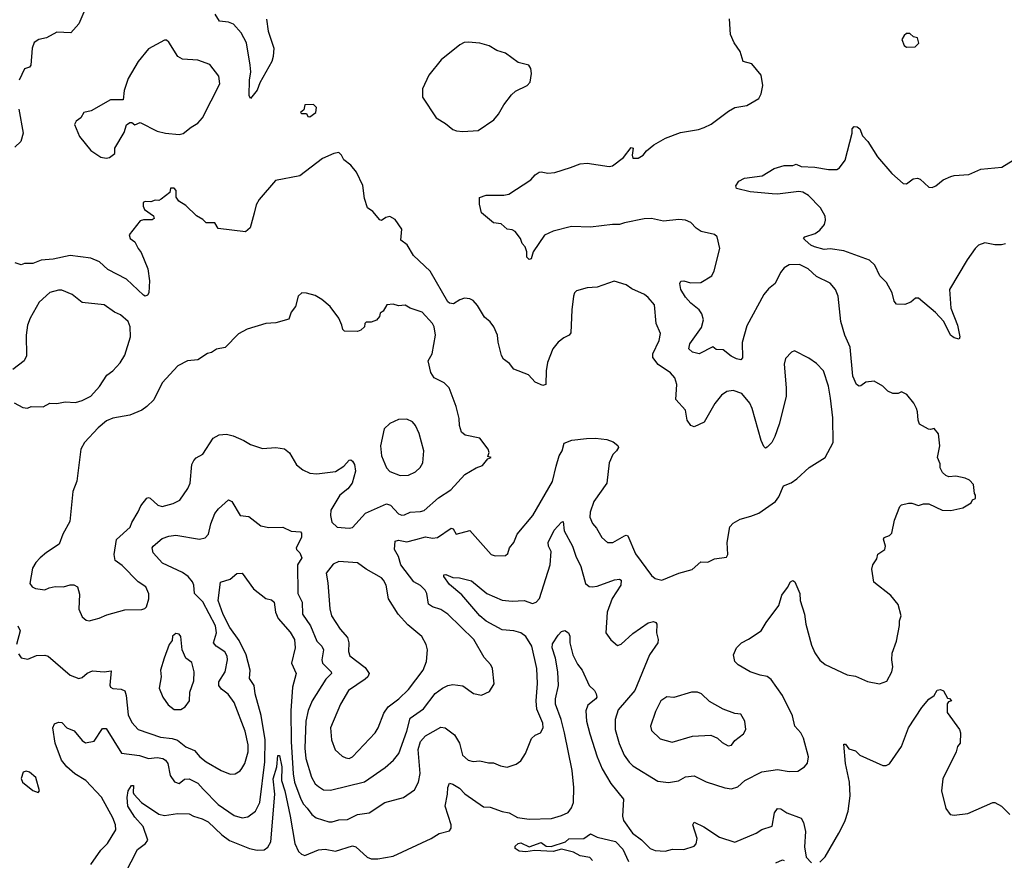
# Model space of a CAD drawing. Extents: x 2057697 to 2160550, y 827490 to 1016834.
# Tile 440 of 509: x 2087477 to 2093270, y 1008246 to 1013192. Entities that reach past the tile are written whole.
import ezdxf

# ---------------------------------------------------------------- set-up
doc = ezdxf.new("R2010")
doc.units = 0

msp = doc.modelspace()

# ---------------------------------------------------------------- linework, layer by layer
at = {"layer": '0CON20XD'}
for points in [[(2087854.4, 1013235.6), (2087825, 1013166.7), (2087777.5, 1013115), (2087695, 1013118.8), (2087635, 1013084), (2087590, 1013075), (2087563, 1013057), (2087551.2, 1013025), (2087543.3, 1012925), (2087535, 1012912.5), (2087505, 1012903.3), (2087474, 1012835)], [(2088930, 1013195), (2088939.5, 1013125), (2088972.9, 1013025), (2088969.2, 1012975), (2088961.2, 1012945), (2088889.7, 1012820.3), (2088875, 1012776.7), (2088835, 1012727.5), (2088826.7, 1012745), (2088828.2, 1012835), (2088836.8, 1012885), (2088833.9, 1012925), (2088810.6, 1013055), (2088779.3, 1013115), (2088735, 1013164.4), (2088705, 1013177.5), (2088653.3, 1013183.3), (2088626.7, 1013225)], [(2091150.8, 1012019.2), (2091035, 1011997.1), (2091005, 1011985.8), (2090965, 1011987.2), (2090835, 1011971.8), (2090724.5, 1011975.5), (2090615, 1011947.1), (2090565, 1011923.3), (2090498.8, 1011825), (2090485.5, 1011784.5), (2090475, 1011780), (2090461.4, 1011795), (2090460, 1011825), (2090450, 1011855), (2090434.2, 1011874.2), (2090423.3, 1011905), (2090392.5, 1011945), (2090375, 1011956), (2090345, 1011960), (2090310, 1011990), (2090265, 1011996.7), (2090193.3, 1012055), (2090183, 1012107), (2090182.5, 1012145), (2090221.2, 1012158.8), (2090325, 1012159.4), (2090354.4, 1012165.6), (2090485, 1012248.8), (2090510.3, 1012279.7), (2090532.5, 1012295), (2090545, 1012297.5), (2090585, 1012288.6), (2090625, 1012291.9), (2090718.2, 1012321.8), (2090775, 1012343.3), (2090815, 1012348.5), (2090945, 1012328.8), (2090965, 1012332), (2091029.8, 1012380.2), (2091075, 1012440), (2091085.8, 1012435), (2091080, 1012395), (2091085, 1012377.5), (2091115, 1012376.7), (2091145, 1012393.8), (2091165, 1012420), (2091208.8, 1012455), (2091275.7, 1012494.3), (2091365, 1012528), (2091470, 1012545), (2091505, 1012558), (2091545, 1012576.2), (2091646.4, 1012653.6), (2091685, 1012676), (2091755, 1012686.7), (2091825, 1012727.5), (2091840, 1012755), (2091848.8, 1012805), (2091838.8, 1012865), (2091785, 1012931.2), (2091734.3, 1012945), (2091715, 1013003.8), (2091680, 1013055), (2091658.8, 1013105), (2091653.6, 1013196.4)], [(2092695, 1013030), (2092745, 1013032.5), (2092767, 1013053), (2092760, 1013085), (2092735, 1013090), (2092715, 1013110), (2092695, 1013110), (2092680.7, 1013099.3), (2092667.5, 1013075), (2092680.7, 1013040.7), (2092695, 1013030)], [(2087985, 1012376.7), (2088005, 1012380), (2088036.1, 1012403.9), (2088037.5, 1012435), (2088092.7, 1012527.3), (2088106.4, 1012573.6), (2088125, 1012587.5), (2088136.7, 1012586.7), (2088155, 1012572.5), (2088185, 1012586.7), (2088286.4, 1012536.4), (2088335, 1012524.3), (2088415, 1012516.2), (2088438.8, 1012521.2), (2088485, 1012560), (2088525, 1012582.9), (2088552.2, 1012615), (2088654, 1012815), (2088649.5, 1012859.5), (2088595, 1012927.5), (2088525, 1012954), (2088435, 1012958.8), (2088407.5, 1012975), (2088355, 1013060), (2088341.7, 1013071.7), (2088328.3, 1013071.7), (2088235, 1013020), (2088173.9, 1012946.1), (2088116, 1012845), (2088091.2, 1012775), (2088085, 1012720), (2088010.7, 1012719.3), (2087897.5, 1012655), (2087855, 1012646.2), (2087836.7, 1012615), (2087810, 1012595), (2087798.8, 1012575), (2087828.9, 1012505), (2087895, 1012422.5), (2087955, 1012382.5), (2087985, 1012376.7)], [(2090085, 1012534.4), (2090175, 1012538.8), (2090266.6, 1012603.4), (2090294, 1012635), (2090325, 1012690), (2090370.3, 1012749.7), (2090395, 1012771.2), (2090462.5, 1012805), (2090480, 1012825), (2090488.8, 1012875), (2090483.3, 1012905), (2090472.5, 1012925), (2090410.5, 1012940.5), (2090335, 1012993.8), (2090285, 1013011.2), (2090238.8, 1013038.8), (2090185, 1013054), (2090115, 1013060), (2090092.7, 1013057.3), (2090065.9, 1013044.1), (2089956.7, 1012955), (2089883.8, 1012865), (2089847.5, 1012785), (2089847.5, 1012735), (2089926.7, 1012615), (2089981.7, 1012581.7), (2090025, 1012545.8), (2090047, 1012537), (2090085, 1012534.4)], [(2087471.9, 1012665), (2087497.1, 1012525), (2087484.6, 1012475), (2087448.4, 1012441.6)], [(2089185, 1012620), (2089220, 1012645), (2089222.5, 1012675), (2089205, 1012692.5), (2089155, 1012690), (2089148.3, 1012661.7), (2089130, 1012645), (2089135, 1012640), (2089165, 1012640), (2089171.7, 1012621.7), (2089185, 1012620)], [(2093005, 1011312.5), (2092975, 1011320), (2092954, 1011335), (2092913.8, 1011415), (2092865, 1011468), (2092765, 1011553.8), (2092746.4, 1011553.6), (2092719.7, 1011530.3), (2092685, 1011516), (2092635, 1011517.5), (2092622.5, 1011535), (2092610, 1011585), (2092576.7, 1011645), (2092537.5, 1011685), (2092507.3, 1011747.3), (2092477.3, 1011777.3), (2092325, 1011832.5), (2092245, 1011843.8), (2092210.5, 1011840.5), (2092153.3, 1011855), (2092132.5, 1011865), (2092098, 1011895), (2092088.8, 1011905), (2092096.7, 1011915), (2092157, 1011933), (2092185, 1011952.5), (2092212.4, 1011987.6), (2092218.7, 1012011.3), (2092215.4, 1012035.4), (2092189.4, 1012085), (2092117.6, 1012157.6), (2092085, 1012176.9), (2092061.7, 1012181.7), (2091935, 1012164.5), (2091905, 1012167.5), (2091775, 1012178), (2091695, 1012198.8), (2091690, 1012215), (2091707.7, 1012242.3), (2091740.8, 1012259.2), (2091845, 1012273.3), (2091915, 1012316.2), (2091975, 1012333.8), (2092025, 1012334), (2092045, 1012341.2), (2092075, 1012328.8), (2092155, 1012324.3), (2092235, 1012310), (2092285, 1012311.2), (2092299.7, 1012320.3), (2092334.4, 1012365.6), (2092373.8, 1012525), (2092375, 1012550), (2092386.7, 1012563.3), (2092405, 1012560.8), (2092420.3, 1012550.3), (2092435, 1012507.5), (2092466.7, 1012475), (2092523.3, 1012385), (2092607.3, 1012287.3), (2092675, 1012228.8), (2092695, 1012226.7), (2092734.1, 1012255.9), (2092758.3, 1012258.3), (2092775, 1012253.3), (2092825, 1012206.2), (2092845, 1012203.8), (2092866.8, 1012213.2), (2092910.4, 1012249.6), (2092955, 1012269.4), (2092975, 1012275.6), (2093061.2, 1012281.2), (2093132.3, 1012312.3), (2093255, 1012324.3), (2093322.5, 1012365)], [(2087470.8, 1009460.8), (2087486.4, 1009436.4), (2087525, 1009428.8), (2087575, 1009450), (2087625, 1009453.1), (2087645, 1009447.8), (2087775, 1009335.8), (2087825, 1009315.8), (2087845, 1009320.8), (2087875, 1009347.5), (2087905, 1009361.4), (2087975, 1009355.5), (2088015, 1009360), (2088007, 1009277), (2088010.5, 1009265), (2088025, 1009256.4), (2088075, 1009253.5), (2088095, 1009242), (2088102.9, 1009215), (2088115, 1009102), (2088137.6, 1009057.6), (2088174, 1009015), (2088305, 1008969.6), (2088375, 1008962.3), (2088405, 1008952.9), (2088455, 1008913.1), (2088505, 1008891.5), (2088536.9, 1008855), (2088574.7, 1008824.7), (2088662, 1008775), (2088715, 1008752.2), (2088745, 1008754.2), (2088775, 1008771.4), (2088784.7, 1008785.3), (2088801.8, 1008815), (2088821.1, 1008885), (2088821.6, 1008925), (2088804, 1009005), (2088738.9, 1009175), (2088704.1, 1009224.1), (2088663.7, 1009253.7), (2088649.1, 1009275), (2088649.6, 1009295), (2088686.9, 1009355), (2088700.4, 1009425), (2088697.6, 1009447.6), (2088683.3, 1009473.3), (2088633.6, 1009505), (2088616.4, 1009525), (2088634.7, 1009585), (2088629, 1009625), (2088555, 1009767.3), (2088505.5, 1009815), (2088501.8, 1009865), (2088493.1, 1009885), (2088467.5, 1009915), (2088435, 1009939.6), (2088317.5, 1009995), (2088262.7, 1010055), (2088255.7, 1010084.3), (2088261.4, 1010095), (2088315, 1010139.2), (2088355, 1010153.5), (2088395, 1010157.9), (2088535, 1010135.6), (2088567.6, 1010142.4), (2088588.5, 1010165), (2088601.6, 1010225), (2088625, 1010287.1), (2088646, 1010314), (2088705, 1010367.5), (2088725, 1010356.7), (2088773.8, 1010275), (2088825, 1010268.8), (2088895, 1010213.3), (2088943, 1010203), (2089025, 1010206.2), (2089075, 1010181.8), (2089129.2, 1010179.2), (2089135, 1010170), (2089134.4, 1010145), (2089104.2, 1010085), (2089106.2, 1010075), (2089126, 1010055), (2089137.1, 1010025), (2089112.2, 1009985), (2089112.7, 1009815), (2089138.5, 1009765), (2089140.7, 1009695), (2089188, 1009625), (2089225, 1009534.5), (2089254.6, 1009505), (2089263.8, 1009485), (2089254.7, 1009425), (2089259.3, 1009405), (2089309.1, 1009355), (2089311.1, 1009345), (2089277.7, 1009312.3), (2089198.2, 1009185), (2089173.3, 1009126.7), (2089161.1, 1009065), (2089153.8, 1008905), (2089160.7, 1008845), (2089194.3, 1008734.3), (2089216, 1008696), (2089235, 1008679.4), (2089265, 1008661.1), (2089305, 1008657.9), (2089505, 1008706.8), (2089628, 1008792), (2089675.4, 1008834.6), (2089706.9, 1008875), (2089753.8, 1009005), (2089775, 1009083.1), (2089853.6, 1009136.4), (2089922.3, 1009227.8), (2089965, 1009259.6), (2089995, 1009273.8), (2090025, 1009280), (2090085, 1009272.5), (2090146.4, 1009226.4), (2090195, 1009216.7), (2090241.7, 1009238.3), (2090268.8, 1009285), (2090258.8, 1009375), (2090248.8, 1009395), (2090209.1, 1009439.1), (2090148.6, 1009545), (2089995, 1009694.4), (2089955, 1009720.9), (2089905, 1009736.8), (2089882.5, 1009752.5), (2089872.9, 1009815), (2089863.5, 1009835), (2089835, 1009862.2), (2089795, 1009884.4), (2089719.3, 1009985), (2089705, 1010032.5), (2089681.8, 1010075), (2089685.9, 1010124.1), (2089705, 1010130), (2089755, 1010119.1), (2089807.2, 1010132.8), (2089865, 1010149.7), (2089905, 1010140.3), (2089935.8, 1010144.2), (2090015, 1010200.8), (2090026.9, 1010196.9), (2090045, 1010163.8), (2090125, 1010186.7), (2090251.2, 1010045), (2090275, 1010037.5), (2090335, 1010040), (2090348.3, 1010051.7), (2090358, 1010085), (2090383.8, 1010115), (2090404.6, 1010165.4), (2090495.6, 1010275), (2090612.2, 1010475), (2090632.5, 1010565), (2090651.4, 1010625), (2090669.2, 1010655), (2090680.7, 1010699.3), (2090725, 1010717.5), (2090812.6, 1010727.4), (2090865, 1010730), (2090931.1, 1010721.1), (2090968, 1010708), (2090996.8, 1010686.8), (2091000, 1010675), (2090988.8, 1010655), (2090965.8, 1010634.2), (2090945.8, 1010585), (2090932.2, 1010465), (2090855, 1010356.2), (2090832.5, 1010295), (2090831.4, 1010265), (2090848, 1010228), (2090870.7, 1010200.7), (2090901.4, 1010145), (2090935, 1010115.8), (2090965.9, 1010115.9), (2091035, 1010155.6), (2091045, 1010159.4), (2091055, 1010154.3), (2091099.4, 1010049.4), (2091195, 1009922), (2091215, 1009904.2), (2091255.7, 1009894.3), (2091355, 1009934.4), (2091433.6, 1009956.4), (2091485, 1010001.2), (2091525, 1010000), (2091565, 1010018.8), (2091635, 1010030), (2091642.5, 1010045), (2091639.2, 1010115), (2091655, 1010208.8), (2091675, 1010230), (2091715, 1010252.9), (2091779.1, 1010270.9), (2091825, 1010288.1), (2091923, 1010357), (2091944, 1010385), (2091970.6, 1010449.4), (2092015, 1010467.5), (2092049.7, 1010490.3), (2092122.4, 1010557.6), (2092215, 1010616.2), (2092262.5, 1010705), (2092261.3, 1010848.7), (2092248.2, 1010965), (2092235.5, 1011035), (2092205.6, 1011125), (2092165, 1011168.8), (2092120.5, 1011200.5), (2092035, 1011242.5), (2092017.5, 1011235), (2091982.7, 1011197.3), (2091973.8, 1011165), (2091987.1, 1011025), (2091985.6, 1010975), (2091945, 1010812.5), (2091919.2, 1010739.2), (2091902.5, 1010705), (2091875, 1010676.2), (2091865, 1010670), (2091855, 1010680), (2091839.4, 1010715), (2091786.5, 1010905), (2091771.9, 1010935), (2091725, 1010992.9), (2091675, 1011010), (2091637.5, 1011005), (2091606.8, 1010983.2), (2091566.6, 1010933.4), (2091505, 1010824.3), (2091445, 1010795.7), (2091425, 1010804), (2091404.3, 1010835), (2091394, 1010895), (2091337.6, 1010957.6), (2091343.8, 1011045), (2091331.8, 1011085), (2091305, 1011114.5), (2091232.5, 1011162.5), (2091202.7, 1011205), (2091201.2, 1011225), (2091239.1, 1011305), (2091247.5, 1011345), (2091221.2, 1011405), (2091212.5, 1011515), (2091175, 1011557.5), (2091153.8, 1011575), (2091077.8, 1011607.8), (2091045, 1011631.4), (2090975, 1011654), (2090875, 1011618.8), (2090815, 1011613.3), (2090753.2, 1011596.8), (2090742, 1011585), (2090736, 1011565), (2090725.6, 1011485), (2090720.5, 1011349.5), (2090710, 1011335), (2090679.3, 1011320.7), (2090645, 1011294.2), (2090614.3, 1011255), (2090582.2, 1011175), (2090574.4, 1011125), (2090572.5, 1011045), (2090555, 1011038.8), (2090509.3, 1011059.3), (2090471.2, 1011101.2), (2090383.8, 1011135), (2090358.7, 1011168.7), (2090323.8, 1011195), (2090311.2, 1011215), (2090292, 1011295), (2090288.8, 1011335), (2090266.2, 1011385), (2090245, 1011413.8), (2090210.9, 1011440.9), (2090170.5, 1011510.5), (2090145, 1011538.8), (2090125, 1011550), (2090093.6, 1011553.6), (2090065.8, 1011544.2), (2090029.7, 1011520.3), (2090005, 1011524.2), (2089995, 1011532), (2089892.4, 1011712.4), (2089794.4, 1011805), (2089757.2, 1011867.2), (2089720, 1011895), (2089725, 1011960), (2089685.7, 1012015.7), (2089653.8, 1012033.8), (2089632.1, 1012027.9), (2089605, 1012010), (2089595, 1012013.8), (2089555, 1012062.5), (2089523.9, 1012083.9), (2089505, 1012140), (2089495.8, 1012215.8), (2089458.8, 1012295), (2089425, 1012336.7), (2089385, 1012366.7), (2089371.2, 1012395), (2089355, 1012410), (2089325, 1012404), (2089258.8, 1012375), (2089125, 1012273.8), (2088982.5, 1012245), (2088885.9, 1012134.1), (2088868.3, 1012101.7), (2088855.7, 1012054.3), (2088832.7, 1011967.3), (2088805.8, 1011944.2), (2088645, 1011963.3), (2088625, 1011996.7), (2088575, 1011996.7), (2088555, 1012016.7), (2088517, 1012037), (2088455, 1012097.5), (2088413.6, 1012123.6), (2088398.3, 1012148.3), (2088397, 1012187), (2088385, 1012200), (2088365, 1012200), (2088360, 1012175), (2088310, 1012135), (2088295, 1012127.5), (2088275, 1012130), (2088249.3, 1012120.7), (2088215, 1012122.5), (2088203.6, 1012116.4), (2088203.3, 1012095), (2088211.2, 1012075), (2088265, 1012036.7), (2088268, 1012022), (2088255.9, 1012014.1), (2088205, 1012013.8), (2088185, 1012007.5), (2088121.2, 1011925), (2088126.7, 1011905), (2088154.2, 1011884.2), (2088173.8, 1011845), (2088192.7, 1011822.7), (2088230, 1011725), (2088240.6, 1011655), (2088236.9, 1011585), (2088229.4, 1011570.6), (2088215, 1011565.8), (2088205, 1011570.6), (2088105, 1011665.7), (2087995, 1011722.2), (2087947, 1011767), (2087895, 1011788), (2087775, 1011803.9), (2087675, 1011783.6), (2087603.8, 1011776.2), (2087555, 1011757.3), (2087505, 1011758.1), (2087485, 1011750), (2087450.7, 1011760.7)], [(2087895, 1008221.2), (2087954, 1008305), (2087994.3, 1008345), (2088041.9, 1008425), (2088040.5, 1008455), (2088024.6, 1008495), (2087957.6, 1008617.6), (2087866, 1008715), (2087801.1, 1008755), (2087755, 1008795.9), (2087723.8, 1008835), (2087685.3, 1008935), (2087671.4, 1009025), (2087682, 1009048), (2087705, 1009059.2), (2087725, 1009056.2), (2087754, 1009025), (2087797.9, 1009007.9), (2087845, 1008951.2), (2087865, 1008936.2), (2087915, 1008947.5), (2087965, 1009021.2), (2087985, 1009020.8), (2088076.2, 1008876.2), (2088182.3, 1008862.3), (2088235, 1008844.6), (2088285, 1008850.7), (2088319.2, 1008845), (2088335.2, 1008835.2), (2088349.2, 1008815), (2088363.3, 1008745), (2088387, 1008707), (2088415, 1008698), (2088446.4, 1008723.6), (2088475, 1008724.6), (2088525, 1008699.3), (2088557.1, 1008665), (2088645, 1008573.5), (2088739.1, 1008509.1), (2088785, 1008495.6), (2088818.9, 1008501.1), (2088865, 1008535.7), (2088890.7, 1008585), (2088920.2, 1008825), (2088920.8, 1008955), (2088897.5, 1009097.5), (2088863.2, 1009225), (2088856.5, 1009275), (2088830, 1009315), (2088833.2, 1009365), (2088808.7, 1009455), (2088768.3, 1009538.3), (2088713.2, 1009615), (2088675, 1009691.5), (2088645.4, 1009775.4), (2088658.3, 1009881.7), (2088715, 1009900), (2088755, 1009933.8), (2088786.1, 1009936.1), (2088853, 1009843), (2088925, 1009786), (2088957.6, 1009777.6), (2088974.2, 1009765), (2088982.1, 1009705), (2088998, 1009668), (2089068.2, 1009588.2), (2089093.5, 1009545), (2089097.8, 1009495), (2089076.7, 1009405), (2089102.9, 1009345), (2089082.3, 1009265), (2089071.6, 1009125), (2089074.1, 1008945), (2089086, 1008755), (2089093.9, 1008705), (2089131.1, 1008605), (2089146.1, 1008576.1), (2089168.3, 1008551.7), (2089195.5, 1008515), (2089220.8, 1008495), (2089295, 1008471.5), (2089315, 1008471.5), (2089355, 1008483.5), (2089405, 1008486.4), (2089465, 1008514.5), (2089533.3, 1008525), (2089625, 1008585.7), (2089735, 1008615.8), (2089798.9, 1008661.1), (2089824.2, 1008705), (2089833.2, 1008756.8), (2089821.3, 1008898.7), (2089835, 1008944.4), (2089865, 1008979.1), (2089955, 1009028.9), (2089981.2, 1009025), (2090035, 1008984.3), (2090064.4, 1008935), (2090082.9, 1008865), (2090115, 1008835.7), (2090145, 1008828.1), (2090185, 1008830.6), (2090235, 1008819.4), (2090265, 1008819.6), (2090305, 1008802.2), (2090345, 1008794.4), (2090397.9, 1008812.1), (2090425, 1008831.2), (2090452.5, 1008875), (2090488.1, 1008961.9), (2090508.8, 1008981.2), (2090542, 1008995), (2090557.8, 1009025), (2090555, 1009053.3), (2090518.8, 1009135), (2090514.7, 1009185), (2090523.1, 1009286.9), (2090520.4, 1009375), (2090490.4, 1009505), (2090455, 1009562.2), (2090425, 1009584.6), (2090385, 1009596.5), (2090315, 1009602.6), (2090222.3, 1009652.3), (2090183.4, 1009685), (2090077.6, 1009807.6), (2090005, 1009869.2), (2089972, 1009915), (2089972.5, 1009925), (2089985, 1009926.7), (2090025, 1009910.6), (2090065, 1009908.1), (2090135, 1009891.1), (2090225.3, 1009815.3), (2090315, 1009776.4), (2090375, 1009771.2), (2090445, 1009774.5), (2090495, 1009757.5), (2090515, 1009763.8), (2090534.3, 1009785.7), (2090598.4, 1009985), (2090603.3, 1010063.3), (2090588.6, 1010095), (2090587.1, 1010115), (2090621.7, 1010188.3), (2090665, 1010236.2), (2090675, 1010240), (2090681.1, 1010185), (2090730, 1010095), (2090749.5, 1010035), (2090778.9, 1009975), (2090805, 1009873.8), (2090827, 1009857), (2090845, 1009854.4), (2090875, 1009858.8), (2090975.7, 1009895.7), (2091005, 1009900.8), (2091016, 1009895), (2091013.6, 1009865), (2090963.2, 1009786.8), (2090932.9, 1009705), (2090926, 1009585), (2090955, 1009543.8), (2090995, 1009510), (2091015, 1009517.5), (2091085, 1009579.4), (2091175, 1009643.5), (2091205, 1009650.8), (2091220, 1009645), (2091225.8, 1009635.8), (2091223.1, 1009585), (2091234.3, 1009545), (2091231.4, 1009525), (2091183.1, 1009455), (2091096.1, 1009245), (2090998.9, 1009131.1), (2090980, 1009075), (2090980.8, 1009015), (2091003.6, 1008933.6), (2091033.8, 1008865), (2091062.7, 1008822.7), (2091085, 1008802.2), (2091230.7, 1008710.7), (2091295, 1008704), (2091353.3, 1008713.3), (2091395, 1008736.9), (2091445, 1008742.5), (2091515, 1008706.7), (2091625, 1008671.4), (2091665, 1008667.1), (2091702.1, 1008677.9), (2091743.8, 1008716.2), (2091843.1, 1008766.9), (2091935, 1008779.5), (2092005, 1008768.6), (2092055, 1008770.6), (2092093.8, 1008795), (2092112.7, 1008817.3), (2092118.6, 1008855), (2092088.6, 1008965), (2092072, 1008995), (2092037.1, 1009035), (2092024.5, 1009095), (2091964.6, 1009215), (2091898.9, 1009308.9), (2091875, 1009327.7), (2091833.3, 1009335), (2091775, 1009355.6), (2091703.8, 1009395), (2091683.8, 1009415), (2091676.7, 1009455), (2091693.9, 1009496.1), (2091723.9, 1009526.1), (2091765, 1009546.2), (2091840, 1009595), (2091868.8, 1009645), (2091943.3, 1009745), (2091960, 1009805), (2091995, 1009850), (2092012.5, 1009885), (2092025, 1009892.5), (2092036.7, 1009885), (2092066.7, 1009815), (2092069.2, 1009775), (2092094.2, 1009695), (2092101.4, 1009635), (2092135, 1009512.5), (2092155, 1009466.7), (2092185, 1009423.8), (2092215, 1009398.8), (2092345, 1009337.1), (2092395, 1009329.2), (2092465, 1009298.8), (2092535, 1009283.3), (2092579.5, 1009300.5), (2092608, 1009355), (2092614, 1009385), (2092608, 1009425), (2092610.8, 1009465), (2092636.1, 1009536.1), (2092653.6, 1009626.4), (2092653.8, 1009655), (2092664, 1009685), (2092645, 1009750), (2092602.9, 1009802.9), (2092501.4, 1009881.4), (2092491.2, 1009958.8), (2092496.2, 1009985), (2092519.5, 1010020.5), (2092525, 1010047.5), (2092566.2, 1010075), (2092570, 1010095), (2092560, 1010135), (2092563.3, 1010145), (2092595, 1010156.9), (2092608.6, 1010171.4), (2092623.8, 1010246.2), (2092655, 1010327.5), (2092665, 1010337.5), (2092707, 1010347), (2092725, 1010347.5), (2092765, 1010333.8), (2092795, 1010343.3), (2092825, 1010343.8), (2092905, 1010306.7), (2092956.1, 1010303.9), (2093025, 1010320), (2093075, 1010350), (2093083.6, 1010366.4), (2093100, 1010375), (2093100, 1010395), (2093093.6, 1010403.6), (2093087.7, 1010457.7), (2093065, 1010483.3), (2093040, 1010495), (2092985, 1010506.2), (2092943, 1010503), (2092925, 1010510), (2092907, 1010527), (2092892.5, 1010555), (2092891.7, 1010578.3), (2092877.5, 1010615), (2092890, 1010685), (2092882.5, 1010755), (2092857, 1010787), (2092835, 1010780), (2092823, 1010783), (2092771.7, 1010811.7), (2092762.5, 1010835), (2092760, 1010885), (2092753.3, 1010905), (2092737.5, 1010935), (2092696.4, 1010986.4), (2092665, 1011002.5), (2092645, 1010993.3), (2092615, 1010993.3), (2092585, 1011006.7), (2092555.7, 1011035.7), (2092505, 1011065.7), (2092455, 1011060), (2092425, 1011037.5), (2092415, 1011035.8), (2092400.8, 1011045), (2092378.8, 1011095), (2092363.3, 1011265), (2092330.9, 1011335), (2092307.9, 1011415), (2092292, 1011565), (2092277.5, 1011605), (2092245, 1011640.8), (2092165, 1011680), (2092115, 1011725.5), (2092065, 1011751.5), (2092005, 1011749.5), (2091975, 1011731.9), (2091952.5, 1011705), (2091920.8, 1011639.2), (2091882, 1011608), (2091854.6, 1011575.4), (2091755, 1011390), (2091728, 1011292), (2091728.6, 1011201.4), (2091718.8, 1011191.2), (2091695, 1011196.7), (2091662.6, 1011212.6), (2091615, 1011248.6), (2091575, 1011252), (2091555, 1011266.2), (2091475, 1011225.8), (2091435, 1011236.2), (2091413.8, 1011255), (2091420, 1011285), (2091489.1, 1011380.9), (2091501.1, 1011425), (2091490.7, 1011460.7), (2091474.6, 1011484.6), (2091425, 1011524.4), (2091395, 1011559.2), (2091367.1, 1011605), (2091360, 1011640), (2091367.5, 1011652.5), (2091384, 1011656), (2091423, 1011643), (2091483.6, 1011646.4), (2091548.6, 1011685), (2091562.2, 1011715), (2091597.1, 1011845), (2091580, 1011915), (2091565, 1011926.9), (2091486, 1011946), (2091456, 1011966), (2091425, 1011998.9), (2091395, 1012012.7), (2091355, 1012016.9), (2091265, 1012005.9), (2091195, 1012021.4), (2091150.8, 1012019.2)], [(2093276.3, 1011873.7), (2093252.6, 1011867.4), (2093215, 1011866.4), (2093155, 1011879.1), (2093118, 1011865), (2093097.5, 1011845), (2093051.4, 1011778.6), (2092948, 1011605), (2092954.5, 1011494.5), (2092994, 1011395), (2093008.8, 1011325), (2093005, 1011312.5)], [(2087523, 1010907), (2087545, 1010916.7), (2087615, 1010913.3), (2087655, 1010936.2), (2087695, 1010933.8), (2087745, 1010944), (2087805, 1010940), (2087845, 1010951.2), (2087895, 1010976.7), (2087946.8, 1011033.2), (2087989.7, 1011100.3), (2088024.5, 1011125.5), (2088067.4, 1011172.6), (2088095, 1011218.8), (2088128.5, 1011325), (2088127.5, 1011385), (2088115, 1011416), (2088070, 1011455), (2088035, 1011471.4), (2087975, 1011513.1), (2087845, 1011528.1), (2087785, 1011575.6), (2087725, 1011599.4), (2087705, 1011600), (2087655, 1011587.1), (2087590.9, 1011529.1), (2087537.8, 1011435), (2087522.7, 1011395), (2087515.5, 1011335), (2087517, 1011213), (2087503.8, 1011185), (2087437.1, 1011132.9)], [(2087885, 1009654), (2087945, 1009670), (2087989.5, 1009690.5), (2088095, 1009718.8), (2088195, 1009721.2), (2088213.6, 1009726.4), (2088223.6, 1009736.4), (2088236.7, 1009785), (2088236.4, 1009813.6), (2088220, 1009855), (2088175, 1009883.8), (2088080.9, 1009980.9), (2088039.7, 1010009.7), (2088032.5, 1010045), (2088046, 1010134), (2088128, 1010205), (2088136.4, 1010233.6), (2088174.5, 1010295.5), (2088188.9, 1010331.1), (2088225, 1010376), (2088235, 1010380), (2088245, 1010376), (2088290, 1010335), (2088315, 1010328.1), (2088380, 1010345), (2088420, 1010365), (2088466.4, 1010433.6), (2088480.6, 1010465), (2088489.4, 1010575), (2088501.3, 1010598.7), (2088515, 1010613.8), (2088555.5, 1010634.5), (2088615, 1010728.6), (2088651.1, 1010748.9), (2088693.2, 1010753.2), (2088732.8, 1010742.8), (2088795, 1010716.5), (2088835, 1010692.2), (2088905, 1010669.4), (2088985, 1010674.3), (2089035, 1010666), (2089065, 1010643.3), (2089105, 1010572), (2089142.4, 1010542.4), (2089184.4, 1010524.4), (2089225, 1010519.2), (2089335, 1010534.4), (2089384.2, 1010565), (2089415, 1010599.2), (2089425, 1010602), (2089435, 1010594.2), (2089446.9, 1010575), (2089453.2, 1010535), (2089432.9, 1010465), (2089408.1, 1010431.9), (2089360.6, 1010395), (2089308.5, 1010305), (2089305.5, 1010275), (2089312.9, 1010235), (2089345, 1010206), (2089415, 1010200), (2089435, 1010204.2), (2089511.7, 1010288.3), (2089635, 1010342.7), (2089659.1, 1010335), (2089705, 1010284.6), (2089725, 1010277.1), (2089741.4, 1010278.6), (2089775, 1010294.5), (2089835, 1010297.1), (2089856.2, 1010303.8), (2089940.7, 1010379.3), (2090014.3, 1010425), (2090096.2, 1010515), (2090162.5, 1010555), (2090200.7, 1010569.3), (2090231.7, 1010608.3), (2090250, 1010615), (2090231.7, 1010621.7), (2090240, 1010645), (2090233.3, 1010665), (2090185, 1010730), (2090097.7, 1010747.7), (2090076.7, 1010765), (2090064.1, 1010804.1), (2090062.5, 1010845), (2090045.6, 1010915), (2090004.2, 1011025), (2089975, 1011054.2), (2089915, 1011083.8), (2089896, 1011115), (2089880, 1011185), (2089904.1, 1011225.9), (2089922.9, 1011335), (2089915.6, 1011385), (2089905.6, 1011405), (2089845, 1011470.8), (2089774.2, 1011494.2), (2089745, 1011512.5), (2089705, 1011508.8), (2089675, 1011518.8), (2089636.4, 1011513.6), (2089615, 1011477.5), (2089597.5, 1011465), (2089593.3, 1011445), (2089575.9, 1011424.1), (2089545, 1011412), (2089515, 1011412.5), (2089507.5, 1011405), (2089506.1, 1011383.9), (2089483.3, 1011365), (2089465, 1011357.5), (2089388.3, 1011358.3), (2089378.3, 1011368.3), (2089373.3, 1011395), (2089354, 1011435), (2089304.4, 1011504.4), (2089255.5, 1011545.5), (2089215, 1011568.9), (2089165, 1011582.9), (2089136.1, 1011583.9), (2089116.2, 1011565), (2089100, 1011505), (2089075, 1011471.2), (2089060.8, 1011429.2), (2088985, 1011407.5), (2088925, 1011404.2), (2088815, 1011370.8), (2088765, 1011343.8), (2088685, 1011263.8), (2088635, 1011253.8), (2088605, 1011233.8), (2088581.4, 1011228.6), (2088525, 1011190), (2088465, 1011184), (2088406.7, 1011155), (2088314.5, 1011055.5), (2088265.7, 1010955), (2088225.7, 1010915), (2088195, 1010894.5), (2088125, 1010865.4), (2088025, 1010846.7), (2087987.9, 1010832.1), (2087939.1, 1010790.9), (2087858, 1010705), (2087836.2, 1010665), (2087813.4, 1010476.6), (2087790, 1010415), (2087771.7, 1010238.3), (2087730, 1010165), (2087710, 1010105), (2087635, 1010056.7), (2087597.5, 1010025), (2087571.7, 1009998.3), (2087553.3, 1009965), (2087537.5, 1009875), (2087550, 1009855), (2087570, 1009845), (2087625, 1009837.5), (2087650.7, 1009849.3), (2087686.1, 1009856.1), (2087735, 1009854), (2087775, 1009867.5), (2087795, 1009866.2), (2087817.5, 1009855), (2087828.3, 1009811.7), (2087824.3, 1009724.3), (2087845, 1009677.5), (2087868.3, 1009658.3), (2087885, 1009654)], [(2087445, 1010936.7), (2087495, 1010910), (2087523, 1010907)], [(2089715, 1010510), (2089765, 1010511.4), (2089805, 1010530.8), (2089833.6, 1010556.4), (2089848.1, 1010585), (2089854.3, 1010655.7), (2089826.6, 1010756.6), (2089805, 1010803.3), (2089788, 1010825), (2089755, 1010842), (2089705, 1010840), (2089655, 1010815.8), (2089620.6, 1010785), (2089599.4, 1010685), (2089605.6, 1010625.6), (2089635.8, 1010555), (2089655, 1010532.5), (2089715, 1010510)], [(2089415, 1008845.8), (2089435, 1008854.4), (2089568.9, 1008995), (2089586.4, 1009025), (2089619.2, 1009110.8), (2089645, 1009149.2), (2089707.5, 1009195), (2089765, 1009251.5), (2089851.8, 1009365), (2089871.2, 1009415), (2089876.2, 1009485), (2089868.2, 1009515), (2089843.5, 1009563.5), (2089761.1, 1009631.1), (2089704.7, 1009694.7), (2089646.9, 1009785), (2089632.2, 1009865), (2089618.1, 1009895), (2089605, 1009907.1), (2089515, 1009958.6), (2089465, 1009995.8), (2089355, 1010003.5), (2089321.2, 1009988.8), (2089280, 1009935), (2089290.9, 1009879.1), (2089300.9, 1009725), (2089311.8, 1009685), (2089362.7, 1009605), (2089406.2, 1009556.2), (2089412.9, 1009525), (2089411.8, 1009475), (2089419.8, 1009449.8), (2089510.2, 1009380.2), (2089532.2, 1009345), (2089524.4, 1009325), (2089508.8, 1009311.2), (2089412.2, 1009245), (2089364.5, 1009165), (2089305.7, 1009025), (2089312.5, 1008955), (2089334, 1008895), (2089375, 1008858), (2089395, 1008848), (2089415, 1008845.8)], [(2087466.9, 1009625), (2087480, 1009595), (2087458.8, 1009515)], [(2088096.5, 1008163.5), (2088170.7, 1008309.3), (2088218.1, 1008345), (2088231.5, 1008365), (2088203.1, 1008445), (2088155, 1008500.4), (2088112.9, 1008565), (2088110, 1008615), (2088116.2, 1008655), (2088135, 1008686.2), (2088146.2, 1008685), (2088143.8, 1008645), (2088149.2, 1008635), (2088194.6, 1008585), (2088295, 1008518.2), (2088329.2, 1008509.2), (2088405, 1008522.1), (2088475, 1008520), (2088498.8, 1008505), (2088549.9, 1008489.9), (2088585, 1008471.7), (2088665.4, 1008395), (2088711.8, 1008361.8), (2088830, 1008315), (2088875, 1008305.9), (2088915, 1008308.4), (2088936.7, 1008323.3), (2088955.5, 1008354.5), (2088977.9, 1008635), (2088968.2, 1008725), (2088990, 1008795), (2088995, 1008862.5), (2089005, 1008863.3), (2089020, 1008795), (2089017, 1008715), (2089036.4, 1008655), (2089069.1, 1008505), (2089095.4, 1008345), (2089116.9, 1008296.9), (2089135, 1008281.4), (2089155, 1008274.4), (2089235, 1008307.2), (2089275, 1008311.6), (2089335, 1008299.1), (2089435, 1008331.5), (2089454.6, 1008324.6), (2089521.1, 1008265), (2089545, 1008255.4), (2089585, 1008254.1), (2089675, 1008270), (2089898, 1008375), (2089945, 1008404.2), (2090005, 1008420), (2090015.6, 1008435), (2090015.5, 1008455), (2089979.6, 1008565), (2089994.6, 1008635), (2089995.8, 1008675), (2090005, 1008698.8), (2090025, 1008694.2), (2090065, 1008669.4), (2090096.5, 1008636.5), (2090205, 1008561.1), (2090245, 1008559.4), (2090315, 1008533.3), (2090357.5, 1008525), (2090405, 1008496.9), (2090475, 1008488.8), (2090605, 1008492.7), (2090665, 1008508.5), (2090703.3, 1008526.7), (2090723.6, 1008555), (2090735, 1008586.2), (2090738, 1008675), (2090727.1, 1008775), (2090682.3, 1008995), (2090662.2, 1009075), (2090629.5, 1009165), (2090630.3, 1009195), (2090647.5, 1009275), (2090643.5, 1009355), (2090630, 1009435), (2090610.5, 1009495), (2090611.4, 1009518.6), (2090645, 1009571.2), (2090665, 1009591.2), (2090685, 1009597.5), (2090705, 1009583.3), (2090714.2, 1009565), (2090713.1, 1009525), (2090732.3, 1009455), (2090758.9, 1009398.9), (2090786.4, 1009365), (2090827.3, 1009275), (2090858.1, 1009245), (2090869.4, 1009225), (2090871.9, 1009205), (2090866.7, 1009195), (2090820.6, 1009159.4), (2090808.2, 1009125), (2090812.5, 1009065), (2090830.9, 1008990.9), (2090874.1, 1008855), (2090904.7, 1008785), (2090955, 1008698.6), (2091030, 1008605), (2091023.3, 1008505), (2091030.2, 1008480.2), (2091081.9, 1008405), (2091135.5, 1008365.5), (2091186.7, 1008315), (2091215, 1008302.9), (2091275, 1008299.2), (2091318.3, 1008311.7), (2091385, 1008310), (2091445, 1008329.2), (2091457.6, 1008342.4), (2091462.5, 1008375), (2091437.1, 1008455), (2091445, 1008470.6), (2091502.7, 1008442.7), (2091595, 1008381.5), (2091685, 1008352.5), (2091810, 1008405), (2091843.2, 1008426.8), (2091904.2, 1008445.8), (2091917.5, 1008525), (2091935, 1008550.8), (2091955, 1008548.9), (2091991.2, 1008525), (2092074.5, 1008494.5), (2092088, 1008468), (2092100.8, 1008415), (2092093.5, 1008325), (2092104.4, 1008265), (2092135, 1008230.6)], [(2088425, 1009132.5), (2088450.9, 1009149.1), (2088475.7, 1009185), (2088478.5, 1009235), (2088501.7, 1009301.7), (2088504.4, 1009355), (2088489.6, 1009409.6), (2088455.5, 1009435.5), (2088432, 1009485), (2088425, 1009562.5), (2088415, 1009576.2), (2088395, 1009581.2), (2088376.7, 1009565), (2088375, 1009540), (2088356.7, 1009515), (2088326.2, 1009435), (2088306.4, 1009363.6), (2088309.4, 1009325), (2088297.7, 1009257.7), (2088319.2, 1009205), (2088350.3, 1009160.3), (2088385, 1009132.5), (2088425, 1009132.5)], [(2091645, 1008920), (2091665, 1008922.5), (2091685, 1008950), (2091735, 1008990), (2091750, 1009015), (2091743.9, 1009063.9), (2091720, 1009105), (2091685, 1009110), (2091615.8, 1009135.8), (2091535, 1009180), (2091488.8, 1009225), (2091465, 1009235.8), (2091430, 1009235), (2091325, 1009204.2), (2091285, 1009208.6), (2091250, 1009185), (2091218, 1009122), (2091188.8, 1009035), (2091195, 1009010), (2091245, 1008960), (2091315, 1008941.1), (2091435, 1008977.1), (2091542.3, 1008982.3), (2091583.3, 1008965), (2091609.7, 1008939.7), (2091645, 1008920)], [(2092184.4, 1008235.6), (2092215, 1008266.2), (2092295.5, 1008405), (2092331.5, 1008475), (2092351.5, 1008535), (2092362.5, 1008625), (2092359.1, 1008705), (2092335.8, 1008815), (2092325, 1008930), (2092335, 1008930), (2092355, 1008902.5), (2092395, 1008890), (2092420, 1008865), (2092556.1, 1008803.9), (2092575, 1008803.3), (2092595, 1008813.8), (2092665.5, 1008914.5), (2092706.2, 1009025), (2092784.2, 1009145.8), (2092825, 1009193.3), (2092857.5, 1009215), (2092873.9, 1009246.1), (2092895, 1009250), (2092913, 1009243), (2092935, 1009200), (2092948.3, 1009198.3), (2092960, 1009185), (2092941.7, 1009178.3), (2092933, 1009167), (2092934, 1009115), (2093005.8, 1009015.8), (2093012, 1008995), (2093009.2, 1008935), (2092994, 1008915), (2092987.5, 1008885), (2092908.1, 1008725), (2092899.5, 1008655), (2092925, 1008550), (2092951.2, 1008515), (2092975, 1008510.8), (2093055, 1008520.8), (2093203.1, 1008586.9), (2093215, 1008586.5), (2093254.3, 1008565), (2093302, 1008515)], [(2087585, 1008644), (2087593.3, 1008655), (2087573, 1008733), (2087533.9, 1008763.9), (2087515, 1008770), (2087496.7, 1008765), (2087486.7, 1008726.7), (2087493.8, 1008705), (2087555, 1008656.7), (2087585, 1008644)], [(2090847.5, 1008245), (2090831.7, 1008261.7), (2090775, 1008272.9), (2090735, 1008294.5), (2090665, 1008312), (2090615, 1008297.8), (2090505, 1008303.3), (2090454.4, 1008295.6), (2090415, 1008300), (2090391.9, 1008315), (2090391.9, 1008328.1), (2090408.8, 1008345), (2090425, 1008349.5), (2090475, 1008325.6), (2090545, 1008350), (2090575, 1008328.6), (2090603, 1008327), (2090687.5, 1008355), (2090707, 1008373), (2090795.8, 1008374.2), (2090835, 1008402.5), (2090875, 1008382), (2090983.1, 1008356.9), (2091025, 1008310.9), (2091058.8, 1008238.8)], [(2091925, 1008230), (2091965, 1008248.2), (2091975, 1008244.5)]]:
    msp.add_lwpolyline(points, dxfattribs=at)

doc.saveas('drawing.dxf')
